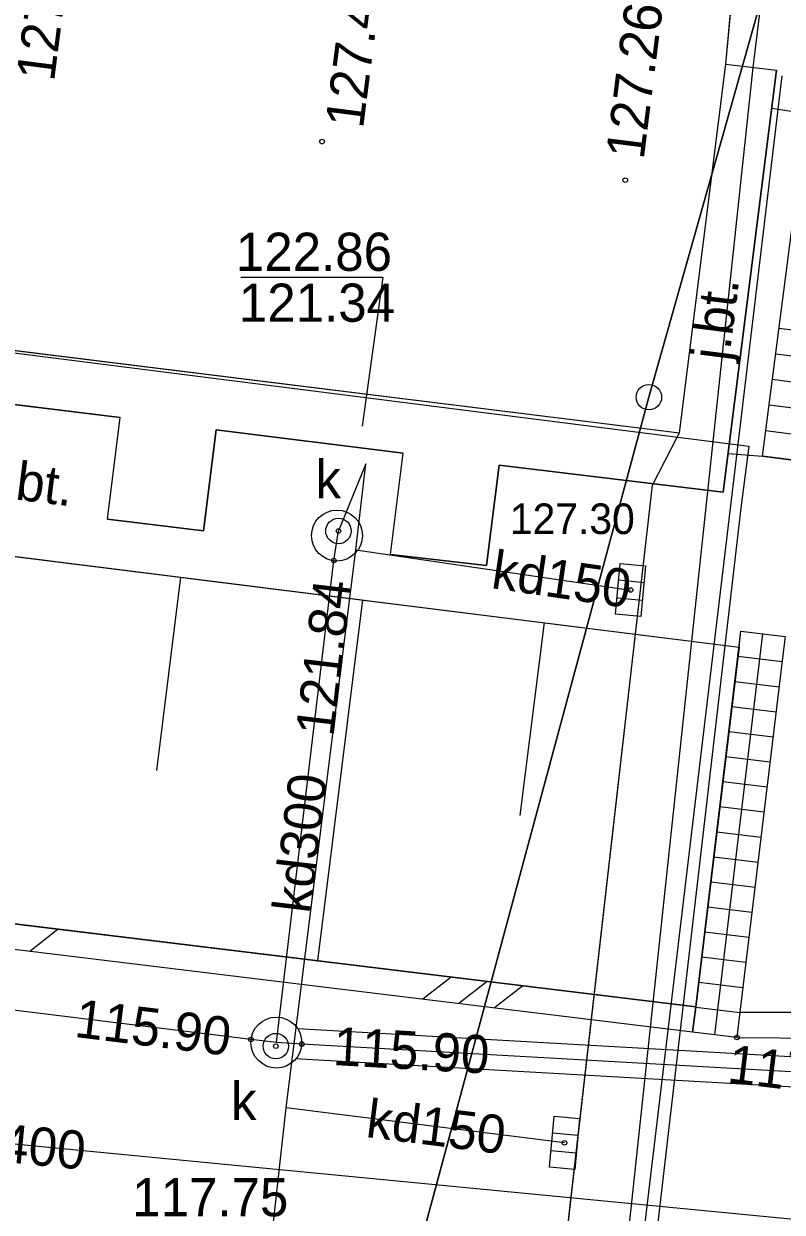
# Model space of a CAD drawing. Extents: x 6424617 to 6425697, y 5665845 to 5667190.
# Drawn here: x 6425242.99 to 6425257.89, y 5665963.78 to 5665987.12 of the extents above; entities that cross this region are included whole.
import ezdxf

# ---------------------------------------------------------------- set-up
doc = ezdxf.new("R2010")
doc.units = 0
for name, color, linetype in [('Warstwa 1', 7, 'Continuous'), ('Warstwa 10', 7, 'Continuous'), ('Warstwa 12', 7, 'Continuous'), ('Warstwa 13', 7, 'Continuous'), ('Warstwa 14', 7, 'Continuous'), ('Warstwa 15', 7, 'Continuous'), ('Warstwa 16', 7, 'Continuous'), ('Warstwa 2', 7, 'Continuous'), ('Warstwa 20', 7, 'Continuous'), ('Warstwa 21', 7, 'Continuous'), ('Warstwa 25', 7, 'Continuous'), ('Warstwa 4', 7, 'Continuous'), ('Warstwa 5', 7, 'Continuous'), ('Warstwa 6', 7, 'Continuous'), ('Warstwa 61', 7, 'Continuous'), ('Warstwa 7', 7, 'Continuous'), ('Warstwa 8', 7, 'Continuous'), ('Warstwa 9', 7, 'Continuous')]:
    doc.layers.add(name, color=color, linetype=linetype)

msp = doc.modelspace()

# ---------------------------------------------------------------- linework, layer by layer
at = {"layer": 'Warstwa 1'}
for p, q in [((6425255.27, 5665979.789), (6425282.481, 5666076.105)), ((6425255.27, 5665979.789), (6425282.481, 5666076.105)), ((6425246.948, 5665948.976), (6425255.27, 5665979.789)), ((6425246.948, 5665948.976), (6425255.27, 5665979.789))]:
    msp.add_line(p, q, dxfattribs=at)
msp.add_lwpolyline([(6425222.84, 5665991.79), (6425223.83, 5665991.66), (6425222.76, 5665983.19), (6425255.87, 5665979.09), (6425256.78, 5665986.33), (6425257.78, 5665986.21), (6425256.73, 5665977.92), (6425252.33, 5665978.45), (6425252.08, 5665976.48), (6425250.19, 5665976.7), (6425250.44, 5665978.69), (6425246.77, 5665979.15), (6425246.52, 5665977.16), (6425244.63, 5665977.39), (6425244.88, 5665979.39), (6425233.48, 5665980.79), (6425233.24, 5665978.8), (6425231.35, 5665979.04), (6425231.59, 5665981.04), (6425227.93, 5665981.48), (6425227.68, 5665979.49), (6425225.8, 5665979.72), (6425226.04, 5665981.72), (6425221.62, 5665982.26)], close=True, dxfattribs=at)
at = {"layer": 'Warstwa 10'}
for p, q in [((6425243.664, 5665969.338), (6425243.107, 5665968.902)), ((6425251.388, 5665968.397), (6425250.831, 5665967.961)), ((6425252.09, 5665968.311), (6425251.533, 5665967.875)), ((6425252.792, 5665968.226), (6425252.235, 5665967.79))]:
    msp.add_line(p, q, dxfattribs=at)
msp.add_lwpolyline([(6425219.851, 5665972.24), (6425256.192, 5665967.811), (6425256.129, 5665967.315), (6425219.788, 5665971.744)], close=True, dxfattribs=at)
msp.add_lwpolyline([(6425258.688, 5665967.699), (6425257.06, 5665967.707), (6425257, 5665967.21), (6425258.684, 5665967.198)], dxfattribs=at)
msp.add_circle((6425255.27, 5665979.789), 0.25, dxfattribs=at)
msp.add_circle((6425255.27, 5665979.789), 0.25, dxfattribs=at)
at = {"layer": 'Warstwa 12'}
for points in [[(6425249.853, 5665916.451), (6425257.322, 5665986.265), (6425257.996, 5665991.774), (6425259.902, 5665998.815), (6425278.784, 5665998.07), (6425290.152, 5665998.127), (6425291.322, 5666010.577), (6425294.028, 5666028.454), (6425294.307, 5666029.462), (6425299.552, 5666046.846), (6425301.479, 5666055.643), (6425302.424, 5666061.292)], [(6425244.13, 5665928.6), (6425244.93, 5665936.42), (6425245.76, 5665944.26), (6425247.05, 5665955.96), (6425248.14, 5665965.83), (6425249.51, 5665976.79), (6425249.71, 5665978.48), (6425249.17, 5665977.16)], [(6425247.95, 5665967.11), (6425248.01, 5665967.61), (6425249.08, 5665976.58), (6425249.17, 5665977.16)], [(6425249.51, 5665976.79), (6425254.91, 5665976)], [(6425247.95, 5665967.11), (6425247.45, 5665967.17), (6425229.63, 5665969.37), (6425229.14, 5665969.44)], [(6425217.09, 5665967.6), (6425267.96, 5665962.69), (6425269.78, 5665962.199)], [(6425248.368, 5665967.385), (6425274.778, 5665965.889), (6425274.853, 5665965.885)], [(6425274.816, 5665965.286), (6425274.742, 5665965.291), (6425248.433, 5665966.781), (6425248.332, 5665966.787)], [(6425253.61, 5665965.14), (6425248.14, 5665965.83)]]:
    msp.add_lwpolyline(points, dxfattribs=at)
at = {"layer": 'Warstwa 14'}
msp.add_lwpolyline([(6425247.254, 5665982.146), (6425250.041, 5665982.146), (6425249.638, 5665979.216)], dxfattribs=at)
for centre in [(6425249.17, 5665977.16), (6425249.08, 5665976.58), (6425254.91, 5665976), (6425247.45, 5665967.17), (6425247.94, 5665967.04), (6425248.45, 5665967.08), (6425253.61, 5665965.14)]:
    msp.add_circle(centre, 0.045, dxfattribs=at)
at = {"layer": 'Warstwa 16'}
msp.add_lwpolyline([(6425233.556, 5665920.105), (6425235.46, 5665939.14), (6425237.55, 5665959.09), (6425240.03, 5665979.73), (6425240.18, 5665980.97), (6425240.98, 5665980.89), (6425257.234, 5665978.824), (6425257.08, 5665977.61), (6425254.67, 5665956.93), (6425252.51, 5665937.36), (6425250.58, 5665917.74), (6425250.453, 5665916.316)], dxfattribs=at)
for centre in [(6425249.14, 5665977.07), (6425247.95, 5665967.11)]:
    msp.add_circle(centre, 0.5, dxfattribs=at)
at = {"layer": 'Warstwa 2'}
msp.add_lwpolyline([(6425250.198, 5665916.373), (6425250.32, 5665917.75), (6425252.25, 5665937.4), (6425254.41, 5665956.99), (6425257.89, 5665986.1)], dxfattribs=at)
at = {"layer": 'Warstwa 20'}
msp.add_line((6425220.758, 5665979.418), (6425257.043, 5665974.88), dxfattribs=at)
at = {"layer": 'Warstwa 21'}
msp.add_line((6425219.851, 5665972.24), (6425256.192, 5665967.811), dxfattribs=at)
msp.add_lwpolyline([(6425257.06, 5665967.707), (6425258.688, 5665967.699)], dxfattribs=at)
at = {"layer": 'Warstwa 25'}
for centre in [(6425248.848, 5665984.81), (6425254.806, 5665984.052), (6425257, 5665967.21)]:
    msp.add_circle(centre, 0.045, dxfattribs=at)
at = {"layer": 'Warstwa 4'}
for p, q in [((6425254.677, 5665976.197), (6425255.175, 5665976.151)), ((6425254.645, 5665975.849), (6425255.143, 5665975.803)), ((6425253.377, 5665965.337), (6425253.875, 5665965.291)), ((6425253.345, 5665964.989), (6425253.843, 5665964.943))]:
    msp.add_line(p, q, dxfattribs=at)
for points in [[(6425254.615, 5665975.525), (6425254.707, 5665976.521), (6425255.205, 5665976.475), (6425255.113, 5665975.479)], [(6425253.315, 5665964.665), (6425253.407, 5665965.661), (6425253.905, 5665965.615), (6425253.813, 5665964.619)]]:
    msp.add_lwpolyline(points, close=True, dxfattribs=at)
for centre in [(6425249.17, 5665977.16), (6425247.94, 5665967.04)]:
    msp.add_circle(centre, 0.25, dxfattribs=at)
at = {"layer": 'Warstwa 6'}
for points in [[(6425312.278, 5666201.804), (6425305.245, 5666173.41), (6425290.169, 5666109.024), (6425288.966, 5666103.799), (6425282.481, 5666076.105), (6425255.27, 5665979.789), (6425246.948, 5665948.976), (6425244.899, 5665943.26), (6425258.752, 5665937.662), (6425261.42, 5665964.23), (6425277.55, 5665972.9), (6425282.55, 5666028.38), (6425286.06, 5666058.16), (6425302.03, 5666141.46), (6425306.64, 5666159.22), (6425325.89, 5666241.74)], [(6425242.84, 5666212.49), (6425237.49, 5666195.18), (6425235.64, 5666175.69), (6425221.4, 5666109.24), (6425216.06, 5666092.43), (6425215.14, 5666072.15), (6425206.5, 5666014.74), (6425201.44, 5665996.89), (6425200.56, 5665980.59), (6425215.3, 5665971.39), (6425213.05, 5665952.08), (6425244.899, 5665943.26), (6425246.948, 5665948.976), (6425255.27, 5665979.789), (6425282.481, 5666076.105), (6425288.966, 5666103.799), (6425290.169, 5666109.024), (6425305.245, 5666173.41), (6425312.278, 5666201.804)], [(6425256.78, 5665986.33), (6425257.68, 5665995.94)], [(6425248.708, 5665916.707), (6425248.81, 5665917.86), (6425250.75, 5665937.55), (6425252.97, 5665957.32), (6425255.34, 5665978.06)]]:
    msp.add_lwpolyline(points, dxfattribs=at)
at = {"layer": 'Warstwa 61'}
msp.add_line((6425256.568, 5665967.262), (6425257.51, 5665975.138), dxfattribs=at)
msp.add_lwpolyline([(6425290.81, 5666064.863), (6425290.805, 5666064.825), (6425289.58, 5666055.99), (6425289.58, 5666055.99), (6425289.58, 5666055.99), (6425288.01, 5666044.65), (6425285.21, 5666024.41), (6425285.12, 5666023.77), (6425284.61, 5666023.37), (6425279.65, 5666019.57), (6425279.12, 5666019.16), (6425279.07, 5666018.5), (6425277.36, 5665993.75), (6425275.68, 5665968.82), (6425275.45, 5665966.2), (6425275.439, 5665966.023), (6425275.41, 5665965.55), (6425274.76, 5665965.59), (6425248.45, 5665967.08), (6425247.95, 5665967.11)], dxfattribs=at)
at = {"layer": 'Warstwa 7'}
for p, q in [((6425257.826, 5665981.145), (6425258.765, 5665981.024)), ((6425257.761, 5665980.642), (6425258.7, 5665980.521)), ((6425257.696, 5665980.14), (6425258.635, 5665980.018)), ((6425257.631, 5665979.637), (6425258.57, 5665979.516)), ((6425257.566, 5665979.134), (6425258.505, 5665979.013)), ((6425257.021, 5665974.698), (6425257.889, 5665974.593)), ((6425256.962, 5665974.206), (6425257.829, 5665974.101)), ((6425256.902, 5665973.713), (6425257.77, 5665973.608)), ((6425256.843, 5665973.221), (6425257.711, 5665973.116)), ((6425256.784, 5665972.729), (6425257.652, 5665972.624)), ((6425256.725, 5665972.237), (6425257.593, 5665972.132)), ((6425256.666, 5665971.745), (6425257.533, 5665971.64)), ((6425256.606, 5665971.252), (6425257.474, 5665971.148)), ((6425256.547, 5665970.76), (6425257.415, 5665970.655)), ((6425256.488, 5665970.268), (6425257.356, 5665970.163)), ((6425256.429, 5665969.776), (6425257.296, 5665969.671)), ((6425256.369, 5665969.284), (6425257.237, 5665969.179)), ((6425256.31, 5665968.792), (6425257.178, 5665968.687)), ((6425256.251, 5665968.299), (6425257.119, 5665968.194)), ((6425256.192, 5665967.807), (6425257.059, 5665967.702))]:
    msp.add_line(p, q, dxfattribs=at)
for points in [[(6425258.44, 5665978.51), (6425257.501, 5665978.631), (6425258.41, 5665985.67), (6425259.349, 5665985.549)], [(6425257, 5665967.21), (6425256.129, 5665967.315), (6425256.192, 5665967.811), (6425257.08, 5665975.19), (6425257.949, 5665975.085), (6425257.91, 5665974.77), (6425257.06, 5665967.707)]]:
    msp.add_lwpolyline(points, close=True, dxfattribs=at)
at = {"layer": 'Warstwa 8'}
for p, q in [((6425256.78, 5665986.33), (6425257.68, 5665995.94)), ((6425255.87, 5665979.09), (6425256.78, 5665986.33)), ((6425255.87, 5665979.09), (6425256.78, 5665986.33)), ((6425256.73, 5665977.92), (6425257.78, 5665986.21)), ((6425256.78, 5665986.33), (6425257.78, 5665986.21)), ((6425222.76, 5665983.19), (6425255.87, 5665979.09)), ((6425233.48, 5665980.79), (6425244.88, 5665979.39)), ((6425244.63, 5665977.39), (6425244.88, 5665979.39)), ((6425246.52, 5665977.16), (6425246.77, 5665979.15)), ((6425246.77, 5665979.15), (6425250.44, 5665978.69)), ((6425255.34, 5665978.06), (6425255.825, 5665979.003)), ((6425255.825, 5665979.003), (6425255.87, 5665979.09)), ((6425250.19, 5665976.7), (6425250.44, 5665978.69)), ((6425252.08, 5665976.48), (6425252.33, 5665978.45)), ((6425252.33, 5665978.45), (6425256.73, 5665977.92)), ((6425252.97, 5665957.32), (6425255.34, 5665978.06)), ((6425244.63, 5665977.39), (6425246.52, 5665977.16)), ((6425250.19, 5665976.7), (6425252.08, 5665976.48))]:
    msp.add_line(p, q, dxfattribs=at)
at = {"layer": 'Warstwa 9'}
for p, q in [((6425256.78, 5665986.33), (6425257.68, 5665995.94)), ((6425256.78, 5665986.33), (6425257.78, 5665986.21)), ((6425257.686, 5665985.469), (6425257.78, 5665986.21)), ((6425257.686, 5665985.469), (6425257.812, 5665985.449)), ((6425257.812, 5665985.449), (6425258.37, 5665985.36)), ((6425233.48, 5665980.79), (6425244.88, 5665979.39)), ((6425220.758, 5665979.418), (6425257.043, 5665974.88)), ((6425244.63, 5665977.39), (6425244.88, 5665979.39)), ((6425246.52, 5665977.16), (6425246.77, 5665979.15)), ((6425246.77, 5665979.15), (6425250.44, 5665978.69)), ((6425250.19, 5665976.7), (6425250.44, 5665978.69)), ((6425256.73, 5665977.92), (6425256.826, 5665978.68)), ((6425256.826, 5665978.68), (6425257.501, 5665978.631)), ((6425252.08, 5665976.48), (6425252.33, 5665978.45)), ((6425252.33, 5665978.45), (6425256.73, 5665977.92)), ((6425257.501, 5665978.631), (6425258.44, 5665978.51)), ((6425244.63, 5665977.39), (6425246.52, 5665977.16)), ((6425250.19, 5665976.7), (6425252.08, 5665976.48)), ((6425246.068, 5665976.252), (6425245.593, 5665972.453)), ((6425249.644, 5665975.805), (6425248.758, 5665968.717)), ((6425253.211, 5665975.359), (6425252.737, 5665971.57)), ((6425257.043, 5665974.88), (6425257.08, 5665975.19)), ((6425257.08, 5665975.19), (6425257.949, 5665975.085))]:
    msp.add_line(p, q, dxfattribs=at)
msp.add_lwpolyline([(6425257.043, 5665974.88), (6425256.192, 5665967.811), (6425219.851, 5665972.24), (6425220.758, 5665979.418)], close=True, dxfattribs=at)
msp.add_lwpolyline([(6425257.91, 5665974.77), (6425257.06, 5665967.707), (6425258.688, 5665967.699)], dxfattribs=at)

# ---------------------------------------------------------------- texts
at = {"layer": 'Warstwa 13'}
for s, rotation, p in [('kd150', 351.6758, (6425252.151, 5665976.04)), ('kd300', 83.1992, (6425248.624, 5665969.628)), ('kd150', 352.8102, (6425249.69, 5665965.257)), ('ks400', 354.489, (6425241.499, 5665964.868))]:
    msp.add_text(s, height=0.75, rotation=rotation, dxfattribs=at).set_placement(p)
at = {"layer": 'Warstwa 14'}
msp.add_text('121.34', height=0.75, dxfattribs=at).set_placement((6425247.214, 5665981.27))
for s, rotation, p in [('121.84', 83.1992, (6425249.071, 5665973.106)), ('115.90', 352.9649, (6425243.963, 5665967.223)), ('115.90', 356.7579, (6425249.052, 5665966.67))]:
    msp.add_text(s, height=0.75, rotation=rotation, dxfattribs=at).set_placement(p)
at = {"layer": 'Warstwa 15'}
for s, height, p in [('122.86', 0.75, (6425247.155, 5665982.27)), ('127.30', 0.6, (6425252.539, 5665977.1)), ('117.75', 0.75, (6425245.118, 5665963.697))]:
    msp.add_text(s, height=height, dxfattribs=at).set_placement(p)
at = {"layer": 'Warstwa 25'}
for s, rotation, p in [('127.65', 82.6721, (6425243.58, 5665985.976)), ('127.46', 82.6721, (6425249.652, 5665985.051)), ('127.26', 82.8382, (6425255.167, 5665984.441)), ('117.76', 353.1196, (6425256.794, 5665966.329))]:
    msp.add_text(s, height=0.75, rotation=rotation, dxfattribs=at).set_placement(p)
at = {"layer": 'Warstwa 5'}
for p in [(6425248.718, 5665977.803), (6425247.058, 5665965.587)]:
    msp.add_text('k', height=0.75, dxfattribs=at).set_placement(p)
at = {"layer": 'Warstwa 8'}
msp.add_text('j.bt.', height=0.75, rotation=82.7809, dxfattribs=at).set_placement((6425256.842, 5665980.484))
at = {"layer": 'Warstwa 9'}
msp.add_text('ch.bt.', height=0.75, rotation=352.8732, dxfattribs=at).set_placement((6425241.475, 5665977.948))

doc.saveas('drawing.dxf')
